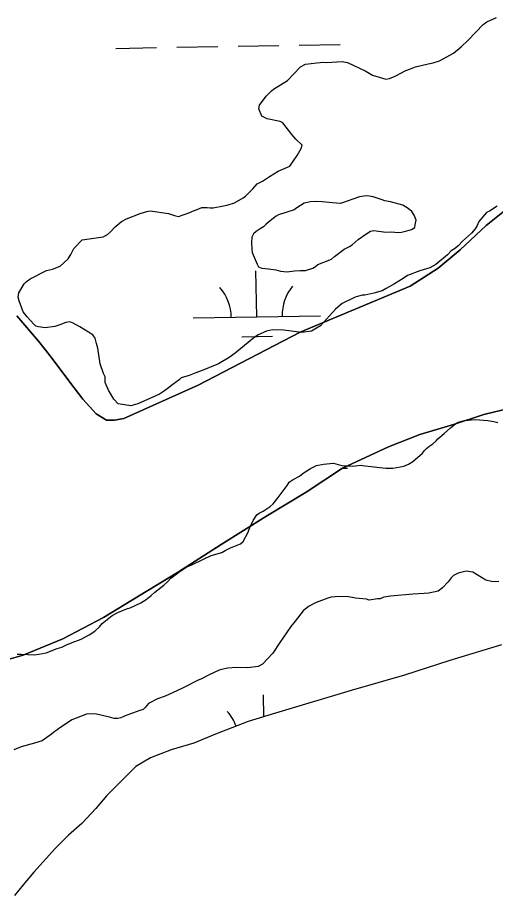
# Model space of a CAD drawing. Extents: x 3903937 to 3942190, y 260677 to 286651.
# Drawn here: x 3908717 to 3909092, y 271280 to 271969 of the extents above; entities that cross this region are included whole.
import ezdxf

# ---------------------------------------------------------------- set-up
doc = ezdxf.new("R2010")
doc.units = 0
for name, color, linetype in [('V-SITE-VEGE', 7, 'Continuous'), ('V-TOPO-SHOR', 7, 'Continuous'), ('V-WETL-SWMP', 7, 'Continuous')]:
    doc.layers.add(name, color=color, linetype=linetype)

msp = doc.modelspace()

# ---------------------------------------------------------------- linework, layer by layer
at = {"layer": 'V-SITE-VEGE'}
for p, q in [((3909056.91, 271646.71), (3909060.96, 271650)), ((3909060.96, 271650), (3909062.99, 271651.21)), ((3909062.99, 271651.21), (3909067.96, 271652.46)), ((3909067.96, 271652.46), (3909076.45, 271653.19)), ((3909076.45, 271653.19), (3909086.44, 271652.48)), ((3909086.44, 271652.48), (3909091.14, 271651.68)), ((3909091.14, 271651.68), (3909094.09, 271650.85)), ((3909047.08, 271638.04), (3909052, 271642.22)), ((3909052, 271642.22), (3909056.91, 271646.71)), ((3909043.04, 271634.15), (3909045.64, 271636.54)), ((3909045.64, 271636.54), (3909047.08, 271638.04)), ((3909034.95, 271626.98), (3909036.68, 271629.06)), ((3909036.68, 271629.06), (3909038.12, 271630.55)), ((3909038.12, 271630.55), (3909040.72, 271632.65)), ((3909040.72, 271632.65), (3909043.04, 271634.15)), ((3909027.44, 271620.4), (3909034.95, 271626.98)), ((3908941.37, 271611.04), (3908947.17, 271614.95)), ((3908947.17, 271614.95), (3908951.82, 271617.08)), ((3908951.82, 271617.08), (3908957.38, 271618.35)), ((3908957.38, 271618.35), (3908965.29, 271619.07)), ((3908965.29, 271619.07), (3908968.82, 271617.95)), ((3908968.82, 271617.95), (3908972.06, 271617.12)), ((3908972.06, 271617.12), (3908980.28, 271616.68)), ((3908980.28, 271616.68), (3908986.43, 271617.37)), ((3908986.43, 271617.37), (3908989.96, 271616.84)), ((3908989.96, 271616.84), (3909006.12, 271615.06)), ((3909006.12, 271615.06), (3909011.69, 271615.15)), ((3909011.69, 271615.15), (3909020.46, 271616.76)), ((3909020.46, 271616.76), (3909023.95, 271618.29)), ((3909023.95, 271618.29), (3909027.44, 271620.4)), ((3908933.53, 271606.21), (3908938.47, 271608.93)), ((3908938.47, 271608.93), (3908941.37, 271611.04)), ((3908921.75, 271591.94), (3908928.92, 271601.44)), ((3908928.92, 271601.44), (3908930.34, 271604.11)), ((3908930.34, 271604.11), (3908933.53, 271606.21)), ((3908915.41, 271585.08), (3908917.72, 271587.18)), ((3908917.72, 271587.18), (3908921.75, 271591.94)), ((3908904.96, 271578.46), (3908906.7, 271579.66)), ((3908906.7, 271579.66), (3908909.9, 271581.47)), ((3908909.9, 271581.47), (3908915.41, 271585.08)), ((3908899.56, 271568.4), (3908902.1, 271574.01)), ((3908902.1, 271574.01), (3908904.96, 271578.46)), ((3908898.15, 271564.85), (3908899.56, 271568.4)), ((3908894.17, 271557.45), (3908898.15, 271564.85)), ((3908880.21, 271550.47), (3908884.28, 271552.59)), ((3908884.28, 271552.59), (3908892.15, 271555.66)), ((3908892.15, 271555.66), (3908894.17, 271557.45)), ((3908863.02, 271543.73), (3908869.13, 271546.47)), ((3908869.13, 271546.47), (3908877.59, 271548.96)), ((3908877.59, 271548.96), (3908880.21, 271550.47)), ((3908849.92, 271537.64), (3908854, 271539.18)), ((3908854, 271539.18), (3908863.02, 271543.73)), ((3908837.46, 271528.64), (3908844.7, 271534.33)), ((3908844.7, 271534.33), (3908849.92, 271537.64)), ((3909062.93, 271532.72), (3909059.44, 271530.9)), ((3909069.36, 271534.29), (3909062.93, 271532.72)), ((3909074.65, 271533.5), (3909069.36, 271534.29)), ((3909084.73, 271527.22), (3909074.65, 271533.5)), ((3908831.98, 271523.26), (3908834.87, 271525.95)), ((3908834.87, 271525.95), (3908837.46, 271528.64)), ((3909055.13, 271525.84), (3909050.81, 271521.08)), ((3909057.42, 271529.11), (3909055.13, 271525.84)), ((3909059.44, 271530.9), (3909057.42, 271529.11)), ((3909089.14, 271526.12), (3909084.73, 271527.22)), ((3909092.08, 271525.88), (3909089.14, 271526.12)), ((3909095.01, 271526.22), (3909092.08, 271525.88)), ((3908822.14, 271515.18), (3908825.03, 271517.87)), ((3908825.03, 271517.87), (3908831.98, 271523.26)), ((3909047.33, 271518.67), (3909040.02, 271517.08)), ((3909050.81, 271521.08), (3909047.33, 271518.67)), ((3908814.03, 271509.47), (3908818.09, 271511.89)), ((3908818.09, 271511.89), (3908822.14, 271515.18)), ((3908960.61, 271513.11), (3908951.57, 271509.73)), ((3908963.24, 271513.74), (3908960.61, 271513.11)), ((3908966.46, 271514.09), (3908963.24, 271513.74)), ((3908975.55, 271514.24), (3908966.46, 271514.09)), ((3908982.31, 271513.18), (3908975.55, 271514.24)), ((3908991.13, 271512.16), (3908982.31, 271513.18)), ((3908993.19, 271511.6), (3908991.13, 271512.16)), ((3908999.63, 271512.59), (3908993.19, 271511.6)), ((3909001.68, 271512.63), (3908999.63, 271512.59)), ((3909004.59, 271513.85), (3909001.68, 271512.63)), ((3909009.86, 271514.52), (3909004.59, 271513.85)), ((3909027.43, 271516.28), (3909009.86, 271514.52)), ((3909036.22, 271516.73), (3909027.43, 271516.28)), ((3909040.02, 271517.08), (3909036.22, 271516.73)), ((3908795.97, 271501.84), (3908803.55, 271504.9)), ((3908803.55, 271504.9), (3908805.59, 271505.52)), ((3908805.59, 271505.52), (3908814.03, 271509.47)), ((3908945.47, 271506.4), (3908941.42, 271503.11)), ((3908951.57, 271509.73), (3908945.47, 271506.4)), ((3908783.5, 271493.12), (3908791.32, 271499.41)), ((3908791.32, 271499.41), (3908795.97, 271501.84)), ((3908941.42, 271503.11), (3908935.1, 271495.08)), ((3908777.74, 271487.16), (3908781.5, 271490.45)), ((3908781.5, 271490.45), (3908783.5, 271493.12)), ((3908931.65, 271490.92), (3908923.07, 271478.16)), ((3908935.1, 271495.08), (3908931.65, 271490.92)), ((3908767, 271480.82), (3908773.39, 271484.16)), ((3908773.39, 271484.16), (3908777.74, 271487.16)), ((3908751.85, 271474.7), (3908755.63, 271476.52)), ((3908755.63, 271476.52), (3908760, 271478.36)), ((3908760, 271478.36), (3908767, 271480.82)), ((3908923.07, 271478.16), (3908917.64, 271469.86)), ((3908716.75, 271469.12), (3908719.97, 271469.18)), ((3908719.97, 271469.18), (3908730.54, 271468.48)), ((3908730.54, 271468.48), (3908733.76, 271469.12)), ((3908733.76, 271469.12), (3908739.61, 271470.1)), ((3908739.61, 271470.1), (3908748.35, 271473.47)), ((3908748.35, 271473.47), (3908751.85, 271474.7)), ((3908917.64, 271469.86), (3908909.57, 271461.22)), ((3908875.33, 271456.54), (3908867.48, 271452.89)), ((3908877.38, 271457.16), (3908875.33, 271456.54)), ((3908882.35, 271458.12), (3908877.38, 271457.16)), ((3908888.79, 271458.52), (3908882.35, 271458.12)), ((3908897.89, 271458.38), (3908888.79, 271458.52)), ((3908906.08, 271459.4), (3908897.89, 271458.38)), ((3908909.57, 271461.22), (3908906.08, 271459.4)), ((3908859.04, 271448.64), (3908847.12, 271442.57)), ((3908861.08, 271449.55), (3908859.04, 271448.64)), ((3908867.48, 271452.89), (3908861.08, 271449.55)), ((3908847.12, 271442.57), (3908842.17, 271440.44)), ((3908833.15, 271436.18), (3908827.02, 271434.02)), ((3908842.17, 271440.44), (3908833.15, 271436.18)), ((3908820.05, 271430.39), (3908817.46, 271427.12)), ((3908827.02, 271434.02), (3908820.05, 271430.39)), ((3908771.21, 271421.94), (3908759.84, 271417.64)), ((3908774.43, 271422.29), (3908771.21, 271421.94)), ((3908779.13, 271422.07), (3908774.43, 271422.29)), ((3908789.43, 271419.61), (3908779.13, 271422.07)), ((3908813.1, 271424.99), (3908801.73, 271420.69)), ((3908815.73, 271425.62), (3908813.1, 271424.99)), ((3908817.46, 271427.12), (3908815.73, 271425.62)), ((3908756.37, 271415.24), (3908751.15, 271411.93)), ((3908759.84, 271417.64), (3908756.37, 271415.24)), ((3908792.97, 271418.49), (3908789.43, 271419.61)), ((3908795.9, 271418.54), (3908792.97, 271418.49)), ((3908798.24, 271419.17), (3908795.9, 271418.54)), ((3908801.73, 271420.69), (3908798.24, 271419.17)), ((3908745.35, 271407.72), (3908743.91, 271406.23)), ((3908751.15, 271411.93), (3908745.35, 271407.72)), ((3908736.37, 271401.12), (3908730.53, 271399.26)), ((3908743.91, 271406.23), (3908736.37, 271401.12)), ((3908720.02, 271396.44), (3908714.2, 271394)), ((3908730.53, 271399.26), (3908720.02, 271396.44))]:
    msp.add_line(p, q, dxfattribs=at)
for points in [[(3908718.14, 271752.76), (3908722.42, 271759.87), (3908723.86, 271761.36), (3908727.05, 271763.76), (3908739.85, 271770.13), (3908744.52, 271771.39), (3908750.64, 271773.54), (3908756.99, 271779.51), (3908758.99, 271782.77), (3908761.26, 271787.5), (3908767.89, 271794.36), (3908784.27, 271796.69), (3908787.76, 271798.51), (3908790.07, 271800.6), (3908793.82, 271804.47), (3908798.74, 271808.66), (3908802.81, 271810.78), (3908813.29, 271815.07), (3908818.55, 271816.62), (3908821.18, 271816.96), (3908835.59, 271814.85), (3908840.3, 271813.47), (3908843.54, 271812.64), (3908852.29, 271815.72), (3908854.62, 271816.93), (3908858.11, 271818.17), (3908861.9, 271819.7), (3908866.01, 271819.77), (3908868.36, 271819.51), (3908870.7, 271819.55), (3908878.89, 271820.86), (3908882.4, 271821.8), (3908887.35, 271823.35), (3908894.33, 271827.28), (3908896.07, 271828.48), (3908901.83, 271834.45), (3908905.29, 271838.32), (3908909.36, 271840.44), (3908914.87, 271844.05), (3908921.84, 271848.27), (3908930.87, 271852.24), (3908936.59, 271860.54), (3908939.73, 271865.88), (3908940.56, 271868.53), (3908935.5, 271873.43), (3908932.5, 271876.9), (3908925.31, 271886.16), (3908923.24, 271887.3), (3908913.23, 271889.19), (3908908.79, 271891.46), (3908906.65, 271897), (3908907.19, 271899.94), (3908912.35, 271907.07), (3908916.38, 271911.24), (3908918.12, 271912.44), (3908929.15, 271919.37), (3908939.23, 271930.1), (3908943.3, 271932.22), (3908952.09, 271933.25), (3908957.36, 271933.63), (3908960, 271933.38), (3908967.91, 271934.1), (3908972.01, 271934.17), (3908976.13, 271933.36), (3908990.62, 271926.56), (3908995.66, 271923.42), (3909006.27, 271920.37), (3909009.19, 271921.01), (3909013.56, 271922.84), (3909021.99, 271927.09), (3909025.49, 271928.62), (3909029.57, 271930.15), (3909039.5, 271932.37), (3909043.3, 271933.31), (3909048.26, 271934.86), (3909059.3, 271940.92), (3909065.38, 271945.71), (3909070.86, 271951.08), (3909082.68, 271963.3), (3909085.58, 271965.41), (3909093.15, 271968.76)], [(3909093.58, 271820.66), (3909087.49, 271816.74), (3909085.16, 271815.82), (3909079.12, 271808.68), (3909078, 271805.44), (3909076.28, 271803.06), (3909073.41, 271799.49), (3909066.47, 271793.22), (3909063.01, 271789.64), (3909060.99, 271787.85), (3909057.51, 271785.73), (3909054.63, 271782.46), (3909045.37, 271774.97), (3909040.72, 271772.26), (3909032.84, 271770.07), (3909023.23, 271766.39), (3909019.75, 271763.98), (3909013.07, 271759.77), (3909006.39, 271756.13), (3909003.48, 271754.33), (3908996.77, 271752.45), (3908989.76, 271750.87), (3908987.71, 271750.84), (3908982.16, 271749.27), (3908971.98, 271744.41), (3908966.77, 271739.92), (3908954.97, 271726.82), (3908950.61, 271724.11), (3908948, 271722.6), (3908940.39, 271721.59), (3908925.99, 271723.4), (3908917.19, 271723.55), (3908912.51, 271722.59), (3908906.1, 271719.84), (3908902.63, 271717.44), (3908887.87, 271705.46), (3908883.24, 271701.86), (3908874.81, 271697.03), (3908862, 271691.83), (3908857.04, 271689.98), (3908851.8, 271687.84), (3908845.67, 271685.98), (3908843.94, 271684.48), (3908841.04, 271682.38), (3908832.64, 271675.79), (3908828.58, 271673.08), (3908811.7, 271665.46), (3908806.15, 271663.9), (3908796.16, 271665.5), (3908792.87, 271669.25), (3908788.64, 271676.22), (3908785.9, 271682.33), (3908785.83, 271686.73), (3908784.61, 271689.35), (3908782.14, 271696.94), (3908780.17, 271709.22), (3908779.23, 271713.02), (3908777.98, 271717.1), (3908776.18, 271719.71), (3908766.1, 271725.99), (3908760.78, 271728.84), (3908758.12, 271729.97), (3908755.2, 271729.33), (3908750.24, 271727.49), (3908746.45, 271726.25), (3908738.84, 271725.24), (3908733.55, 271726.04), (3908731.49, 271726.59), (3908730, 271728.03), (3908724.62, 271733.8), (3908721.62, 271737.86), (3908718.54, 271746.31), (3908717.62, 271749.23), (3908718.14, 271752.76)]]:
    msp.add_lwpolyline(points, dxfattribs=at)
msp.add_lwpolyline([(3908970.66, 271822.7), (3908964.49, 271823.47), (3908956.26, 271824.22), (3908952.15, 271824.44), (3908947.18, 271824.06), (3908942.21, 271823.1), (3908936.4, 271819.48), (3908934.37, 271817.98), (3908922.12, 271813.96), (3908920.09, 271812.75), (3908915.46, 271809.16), (3908912.27, 271806.47), (3908910.26, 271804.38), (3908907.64, 271802.87), (3908904.45, 271800.76), (3908902.43, 271798.97), (3908901.01, 271796.3), (3908900.78, 271792.19), (3908901.17, 271786.92), (3908901.21, 271784.28), (3908905.18, 271775.26), (3908906.38, 271773.22), (3908909.04, 271772.1), (3908914.03, 271771.59), (3908919.91, 271770.81), (3908923.45, 271769.7), (3908928.74, 271769.2), (3908934.59, 271769.89), (3908938.98, 271770.25), (3908943.09, 271770.32), (3908948.93, 271772.18), (3908950.96, 271773.39), (3908952.98, 271774.89), (3908963.47, 271779.17), (3908966.08, 271781.27), (3908973.61, 271786.97), (3908977.68, 271789.09), (3908979.71, 271790.29), (3908984.63, 271794.48), (3908990.42, 271798.69), (3908994.19, 271801.1), (3908996.82, 271801.73), (3909006.23, 271800.42), (3909010.33, 271800.49), (3909016.21, 271800), (3909018.55, 271800.33), (3909022.64, 271801.28), (3909026.43, 271802.52), (3909029.05, 271804.03), (3909029.3, 271806.09), (3909030.12, 271809.62), (3909028.59, 271813.7), (3909026.78, 271816.6), (3909023.81, 271818.9), (3909019.66, 271821.47), (3909009.94, 271824.24), (3909005.52, 271825.04), (3909003.46, 271825.59), (3908996.38, 271828.11), (3908993.14, 271828.65), (3908990.79, 271828.9), (3908985.53, 271827.93)], close=True, dxfattribs=at)
at = {"layer": 'V-TOPO-SHOR'}
for points in [[(3908716.6, 271734.62), (3908733.7, 271714.77), (3908743.64, 271702.14), (3908758.14, 271682.7), (3908768.47, 271669.27), (3908778.81, 271657.64), (3908786.99, 271652.81), (3908793.18, 271652.79), (3908800.58, 271654.16), (3908859.02, 271680.29), (3908939.11, 271721.91), (3909025.37, 271757.92), (3909047.2, 271772.01), (3909064.64, 271786.53), (3909084.9, 271805.62), (3909104.74, 271821.32)], [(3909103.89, 271662.1), (3909083.29, 271657.19), (3909059.48, 271649.49), (3909032.88, 271641.41), (3909008.27, 271631.72), (3908972.23, 271615.09), (3908943.59, 271596.23), (3908911.94, 271577.18), (3908876.89, 271555.14), (3908842.83, 271533.31), (3908811.99, 271514.66), (3908784.75, 271497.98), (3908752.71, 271481.14), (3908721.69, 271468.28), (3908699.29, 271461.97)]]:
    msp.add_lwpolyline(points, dxfattribs=at)
at = {"layer": 'V-WETL-SWMP'}
for p, q in [((3908794.32, 271944.56), (3908826.32, 271945.13)), ((3908842.31, 271945.41), (3908874.31, 271945.97)), ((3908890.31, 271946.25), (3908922.3, 271946.82)), ((3908938.3, 271947.1), (3908970.29, 271947.66)), ((3909104.74, 271821.32), (3909084.9, 271805.62)), ((3909084.9, 271805.62), (3909064.64, 271786.53)), ((3909064.64, 271786.53), (3909047.2, 271772.01)), ((3908904.89, 271733.87), (3908904.26, 271769.87)), ((3909047.2, 271772.01), (3909025.37, 271757.92)), ((3909025.37, 271757.92), (3908939.11, 271721.91)), ((3908733.7, 271714.77), (3908716.6, 271734.62)), ((3908854.9, 271732.99), (3908954.88, 271734.75)), ((3908939.11, 271721.91), (3908859.02, 271680.29)), ((3908893.16, 271718.23), (3908917.16, 271718.66)), ((3908743.64, 271702.14), (3908733.7, 271714.77)), ((3908758.14, 271682.7), (3908743.64, 271702.14)), ((3908768.47, 271669.27), (3908758.14, 271682.7)), ((3908859.02, 271680.29), (3908800.58, 271654.16)), ((3908778.81, 271657.64), (3908768.47, 271669.27)), ((3909083.29, 271657.19), (3909103.89, 271662.1)), ((3908786.99, 271652.81), (3908778.81, 271657.64)), ((3909059.48, 271649.49), (3909083.29, 271657.19)), ((3908793.18, 271652.79), (3908786.99, 271652.81)), ((3908800.58, 271654.16), (3908793.18, 271652.79)), ((3909032.88, 271641.41), (3909059.48, 271649.49)), ((3909008.27, 271631.72), (3909032.88, 271641.41)), ((3908972.23, 271615.09), (3909008.27, 271631.72)), ((3908943.59, 271596.23), (3908972.23, 271615.09)), ((3908972.05, 271614.97), (3908976.15, 271615.04)), ((3908911.94, 271577.18), (3908943.59, 271596.23)), ((3908876.89, 271555.15), (3908911.94, 271577.18)), ((3908842.83, 271533.31), (3908876.89, 271555.15)), ((3908811.99, 271514.66), (3908842.83, 271533.31)), ((3908784.75, 271497.98), (3908811.99, 271514.66)), ((3908752.71, 271481.14), (3908784.75, 271497.98)), ((3908721.69, 271468.28), (3908752.71, 271481.14)), ((3909097.05, 271476.51), (3909056.45, 271464.09)), ((3908699.29, 271461.97), (3908721.69, 271468.28)), ((3909056.45, 271464.09), (3909020.85, 271452.65)), ((3909020.85, 271452.65), (3908979.06, 271440.64)), ((3908910.42, 271419.9), (3908910.11, 271437.25)), ((3908979.06, 271440.64), (3908919.66, 271422.71)), ((3908919.66, 271422.71), (3908898.26, 271416.2)), ((3908898.26, 271416.2), (3908872.65, 271406.32)), ((3908872.65, 271406.32), (3908855.45, 271399.2)), ((3908837.65, 271394.08), (3908821.64, 271387.76)), ((3908855.45, 271399.2), (3908837.65, 271394.08)), ((3908821.64, 271387.76), (3908810.03, 271380.81)), ((3908810.03, 271380.81), (3908798.2, 271369.28)), ((3908798.2, 271369.28), (3908787.36, 271358.14)), ((3908787.36, 271358.14), (3908778.53, 271347.98)), ((3908778.53, 271347.98), (3908767.7, 271336.24)), ((3908767.7, 271336.24), (3908757.27, 271327.1)), ((3908757.27, 271327.1), (3908746.85, 271316.95)), ((3908746.85, 271316.95), (3908729.99, 271298.05)), ((3908729.99, 271298.05), (3908721.56, 271288.1)), ((3908721.56, 271288.1), (3908714.73, 271279.74))]:
    msp.add_line(p, q, dxfattribs=at)
for centre, start, end in [((3908849.65, 271733.38), 0.23658, 41.78024), ((3908960.12, 271735.32), 140.23658, 181.78024), ((3908855.5, 271400.75), 19.50883, 41.78024)]:
    msp.add_arc(centre, 35.25, start, end, dxfattribs=at)

doc.saveas('drawing.dxf')
